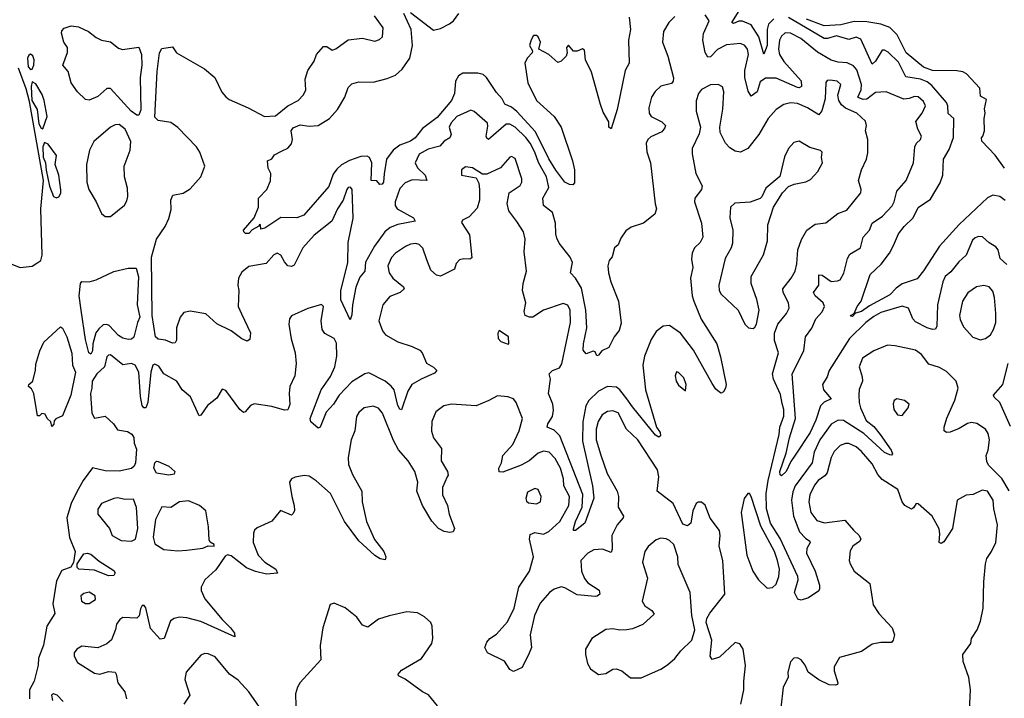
# Model space of a CAD drawing. Extents: x 1603745 to 1745082, y 385868 to 533966.
# Tile 633 of 646: x 1666584 to 1672130, y 510948 to 514771. Entities that reach past the tile are written whole.
import ezdxf

# ---------------------------------------------------------------- set-up
doc = ezdxf.new("R2010")
doc.units = 0

msp = doc.modelspace()

# ---------------------------------------------------------------- linework, layer by layer
at = {"layer": '0CON20XD'}
for points in [[(1670017.3, 514785), (1670023.9, 514715), (1670013.2, 514655), (1670017.1, 514525), (1669994.2, 514485), (1669950, 514265), (1669915, 514156.2), (1669902.2, 514165), (1669902.5, 514195), (1669870.2, 514250.2), (1669856.1, 514293.9), (1669805.4, 514475), (1669771.5, 514545), (1669765, 514600), (1669754.1, 514605.9), (1669725, 514593.3), (1669703, 514593), (1669675, 514627.5), (1669663.8, 514615), (1669667.5, 514585), (1669662.5, 514565), (1669635, 514536.7), (1669615, 514530), (1669563.8, 514575), (1669509.2, 514605), (1669517.8, 514645), (1669503.8, 514675), (1669495, 514682), (1669478.8, 514681.2), (1669465, 514656.7), (1669455.7, 514625), (1669471.9, 514595), (1669470, 514585), (1669442.2, 514555), (1669429.6, 514525), (1669446.6, 514415), (1669495.4, 514315), (1669595.3, 514225.3), (1669633.5, 514165), (1669698.2, 513975), (1669708.8, 513925), (1669708.3, 513851.7), (1669700, 513840), (1669681.7, 513841.7), (1669655, 513855.6), (1669605, 513922.7), (1669565, 513986.9), (1669489.2, 514139.1), (1669384.6, 514254.6), (1669355, 514278.2), (1669317.1, 514295), (1669302.2, 514325), (1669270.7, 514360.7), (1669214.1, 514445), (1669195, 514461.9), (1669165, 514470), (1669080.9, 514469.1), (1669055, 514454.6), (1669039, 514425), (1669034.1, 514355), (1669015.7, 514315), (1668935, 514220.7), (1668852.9, 514157.1), (1668812.4, 514105), (1668785, 514086.5), (1668725.8, 514064.2), (1668688.6, 514035), (1668649.5, 513985), (1668637.4, 513902.6), (1668633.1, 513855), (1668625, 513844.4), (1668613, 513843), (1668595, 513862.5), (1668564.2, 513864.2), (1668567.3, 513965), (1668555.3, 513995.3), (1668541.5, 514001.5), (1668505, 514000.4), (1668441.9, 513978.1), (1668397.1, 513952.9), (1668370.5, 513929.5), (1668350, 513900), (1668325, 513832.1), (1668185, 513670.6), (1668145, 513654.4), (1668055, 513656.7), (1667965, 513596.7), (1667941.7, 513591.7), (1667940, 513615), (1667935, 513616.2), (1667931.7, 513608.3), (1667893.3, 513586.7), (1667875, 513566), (1667855.8, 513565.8), (1667846, 513575), (1667845.8, 513585), (1667904.3, 513655), (1667930, 513715), (1667930, 513765), (1667975.8, 513814.2), (1667997, 513863), (1667998, 513905), (1667983.3, 513935), (1667980, 513975), (1668005, 513987.5), (1668019.5, 514010.5), (1668059.3, 514030.7), (1668095, 514046.9), (1668115, 514072), (1668121.2, 514095), (1668113.9, 514145), (1668125, 514161.9), (1668165, 514178.2), (1668215, 514170.4), (1668264.7, 514175.3), (1668329.1, 514215), (1668373.8, 514265), (1668415.6, 514335), (1668435, 514388.6), (1668455, 514410), (1668495, 514420.9), (1668575, 514419.6), (1668655, 514439.5), (1668700.9, 514459.1), (1668738.3, 514491.7), (1668781.2, 514555), (1668797.6, 514625), (1668789.8, 514715), (1668747.9, 514805)], [(1668785, 514812.1), (1668915, 514712.5), (1668955, 514721.4), (1669005, 514747.2), (1669027.3, 514765), (1669057.7, 514805)], [(1670831.6, 514775), (1670801.9, 514745), (1670793.8, 514715), (1670795.2, 514625), (1670775, 514576.2), (1670747.7, 514675), (1670705, 514742.3), (1670655, 514763), (1670635, 514762.5), (1670605, 514750), (1670595.8, 514755), (1670645.2, 514835)], [(1670275, 514788.5), (1670240.6, 514755), (1670210, 514705), (1670205.7, 514645), (1670235.6, 514565), (1670266, 514444), (1670264.5, 514425), (1670255, 514410.6), (1670195, 514396.9), (1670163, 514367), (1670143.8, 514335), (1670128.8, 514275), (1670129.4, 514245), (1670141.5, 514225), (1670200.8, 514195), (1670221.4, 514175), (1670218.6, 514161.4), (1670200.9, 514139.1), (1670139.4, 514110.6), (1670122.7, 514095), (1670113.4, 514075), (1670117.2, 514027.2), (1670137.1, 513965), (1670163.8, 513733.8), (1670171.9, 513705), (1670160.8, 513675), (1670098.6, 513625), (1670028.1, 513601.9), (1669999, 513581), (1669970.5, 513539.5), (1669955, 513502), (1669934, 513485), (1669922, 513435), (1669904.4, 513415), (1669896.7, 513385), (1669900.4, 513345), (1669913.2, 513295), (1669956.1, 513185), (1669972.2, 513062.2), (1669960.8, 513019.2), (1669933.1, 512985), (1669902.5, 512925), (1669863.9, 512906.1), (1669845, 512882), (1669835, 512877.5), (1669825, 512900), (1669815, 512903.3), (1669775, 512889.2), (1669758.8, 512908.8), (1669760, 512945), (1669778.9, 513035), (1669772.7, 513135), (1669748.8, 513258.8), (1669715, 513314.2), (1669686, 513345), (1669697.1, 513402.9), (1669685, 513432.9), (1669622.4, 513512.4), (1669610, 513540), (1669603.8, 513565), (1669603.1, 513625), (1669585.9, 513685), (1669534.3, 513725), (1669530.9, 513765), (1669564.1, 513825), (1669551.7, 513885), (1669506.8, 513966.8), (1669485.9, 514025), (1669459.1, 514075), (1669435, 514107.5), (1669375, 514164.7), (1669345, 514182), (1669325, 514182.8), (1669225, 514096.5), (1669215, 514102.9), (1669211.8, 514115), (1669221.7, 514171.7), (1669218.3, 514188.3), (1669144.1, 514254.1), (1669125, 514261.2), (1669045.8, 514225), (1669015, 514190.6), (1669002.5, 514165), (1669014.5, 514125), (1669006.7, 514105), (1668975, 514086.4), (1668951.3, 514058.7), (1668885, 514042.1), (1668835, 514012.5), (1668812.3, 513965), (1668825, 513936.4), (1668868.5, 513895), (1668877.5, 513865), (1668795, 513868.1), (1668755, 513852.5), (1668725, 513820.6), (1668698.8, 513745), (1668698.7, 513725), (1668710.4, 513705), (1668803.1, 513655), (1668811.2, 513635), (1668715, 513617.3), (1668670.3, 513599.7), (1668641.6, 513575), (1668582.4, 513495), (1668532.6, 513405), (1668527.9, 513355), (1668500.4, 513319.6), (1668478.2, 513265), (1668458.2, 513165), (1668455, 513107.5), (1668445, 513080), (1668392.8, 513192.8), (1668392.5, 513245), (1668411.8, 513318.2), (1668432.8, 513402.8), (1668435.3, 513515), (1668462.6, 513652.6), (1668456.5, 513815), (1668447.5, 513827.5), (1668435, 513826), (1668426, 513815), (1668405.7, 513755), (1668374.4, 513705), (1668341.9, 513635), (1668243, 513557), (1668179.5, 513485), (1668131.1, 513388.9), (1668115, 513380.6), (1668095, 513384.4), (1668075, 513407.1), (1668055.2, 513445.2), (1668035, 513455.4), (1668015, 513445.4), (1667972.8, 513397.2), (1667875, 513380), (1667835, 513347.9), (1667817.5, 513315), (1667812.6, 513275), (1667817.7, 513245), (1667815.8, 513155), (1667834.4, 513114.4), (1667885, 513007.5), (1667880, 512970), (1667865, 512960), (1667835, 512974), (1667775, 513018.1), (1667695, 513058.5), (1667633.3, 513113.2), (1667545, 513129), (1667508.3, 513121.7), (1667489.1, 513095), (1667468.4, 513035), (1667467.9, 512965), (1667459.1, 512950.9), (1667445, 512948.5), (1667405, 512965.5), (1667365, 512970.4), (1667348.4, 512985), (1667330.2, 513105), (1667327.5, 513432.5), (1667355.4, 513534.6), (1667404.5, 513605), (1667425, 513650), (1667437.6, 513702.4), (1667436.3, 513753.7), (1667447.3, 513782.7), (1667505, 513793.3), (1667545, 513818.2), (1667603.8, 513885), (1667626.9, 513945), (1667598.8, 514025), (1667580.9, 514055), (1667475, 514162.8), (1667435, 514191.2), (1667363.4, 514203.4), (1667345, 514221.1), (1667358.3, 514478.3), (1667372.6, 514585), (1667385, 514609.4), (1667445, 514618.8), (1667466.7, 514585), (1667625, 514493.8), (1667683.8, 514445), (1667723.4, 514363.4), (1667745.4, 514335.4), (1667765, 514321.1), (1667872, 514275), (1667963.3, 514225), (1668025, 514228.5), (1668094.8, 514285.2), (1668152.5, 514315), (1668183.2, 514346.8), (1668195.6, 514375), (1668191.9, 514435), (1668207.8, 514485), (1668243.6, 514536.4), (1668256.7, 514575), (1668295, 514620), (1668315, 514620), (1668345, 514600), (1668365, 514607.5), (1668435, 514656.7), (1668515, 514666.2), (1668585, 514650), (1668611.2, 514658.8), (1668628, 514675), (1668632, 514725), (1668582.4, 514792.4)], [(1671783.2, 513295), (1671754.1, 513165), (1671750, 513045), (1671742.1, 513027.9), (1671725, 513025.5), (1671695, 513035.4), (1671628.9, 513068.9), (1671615.6, 513085), (1671590.6, 513145), (1671555, 513156.8), (1671435, 513120.6), (1671395, 513099.4), (1671350.6, 513065), (1671258.8, 512975), (1671143.4, 512795), (1671131.7, 512758.3), (1671105.5, 512715), (1671111.1, 512685), (1671155.5, 512634.5), (1671115, 512616.8), (1671093.9, 512596.1), (1671068.1, 512515), (1671036.5, 512445), (1670953, 512317), (1670928, 512282), (1670901.1, 512225), (1670875, 512201.4), (1670867, 512207), (1670866, 512225), (1670900.9, 512329.1), (1670919.8, 512415), (1670954.4, 512525), (1670935.7, 512775), (1671001.7, 512905), (1671010.9, 512985), (1671046.2, 513033.8), (1671068.7, 513085), (1671104.6, 513125), (1671117.3, 513155), (1671110.4, 513175), (1671064.4, 513215), (1671055.5, 513235), (1671084.7, 513275), (1671085.7, 513334.3), (1671105, 513332.3), (1671155, 513296.7), (1671190.9, 513299.1), (1671205, 513306), (1671226.2, 513343.8), (1671246.1, 513425), (1671260.5, 513449.5), (1671320, 513485), (1671334.6, 513545), (1671370, 513585), (1671386.4, 513625), (1671443.5, 513665), (1671497.6, 513722.4), (1671509.5, 513745), (1671525.6, 513805), (1671578.1, 513865), (1671618.9, 513965), (1671625.5, 514055), (1671634.6, 514075.4), (1671657.5, 514095), (1671664.2, 514115), (1671643.1, 514155), (1671632.4, 514197.6), (1671667.1, 514245), (1671686.4, 514285), (1671675, 514310.6), (1671645, 514335.6), (1671625, 514337.8), (1671593.8, 514326.2), (1671565, 514323.8), (1671465, 514364.6), (1671405, 514359.8), (1671355, 514322.3), (1671335, 514321.6), (1671310.5, 514330.5), (1671304.5, 514335), (1671323.6, 514375), (1671324.8, 514405), (1671299.2, 514489.2), (1671281.4, 514511.4), (1671245, 514528.1), (1671195, 514530.8), (1671155, 514542.9), (1671077.1, 514587.1), (1670984.6, 514665), (1670925, 514695.8), (1670895, 514696.2), (1670875, 514678.6), (1670863.2, 514655), (1670858.9, 514605), (1670863.3, 514575), (1670888.4, 514535), (1670985.8, 514425.8), (1670986.9, 514395), (1670975, 514387.5), (1670965, 514389.2), (1670845, 514442.1), (1670785, 514441.8), (1670755, 514420.6), (1670737.5, 514365), (1670705, 514340), (1670687.7, 514367.7), (1670669, 514445), (1670669, 514485), (1670688.4, 514575), (1670683.9, 514605), (1670668.9, 514625), (1670645, 514636.2), (1670565, 514629.3), (1670515, 514603.3), (1670475, 514562.2), (1670459.8, 514559.8), (1670445.2, 514585.2), (1670431.4, 514655), (1670436.6, 514693.4), (1670466.9, 514765), (1670445, 514798.6)], [(1672135, 513752.2), (1672105, 513774.7), (1672065, 513782.5), (1672035, 513767.5), (1671875, 513616.5), (1671765, 513495.3), (1671675, 513355.6), (1671638.3, 513311.7), (1671555, 513282.2), (1671521.4, 513258.6), (1671485, 513220.2), (1671370.1, 513159.9), (1671325, 513126.5), (1671291.7, 513118.3), (1671275, 513099.2), (1671265, 513100), (1671264.5, 513105), (1671283.8, 513116.2), (1671300.8, 513155), (1671323.1, 513185), (1671374.5, 513335), (1671436.9, 513393.1), (1671483.5, 513455), (1671505, 513498.6), (1671535, 513564.4), (1671566.1, 513605), (1671616.9, 513655), (1671645, 513713.1), (1671715, 513759.5), (1671768.7, 513851.3), (1671784.6, 513895), (1671787.9, 513985), (1671820, 514040), (1671843.6, 514106.4), (1671845.8, 514215), (1671813.3, 514243.3), (1671812.5, 514285), (1671803.5, 514305), (1671721, 514401), (1671695, 514421.1), (1671658.9, 514435), (1671575, 514449.2), (1671535, 514531.8), (1671475, 514588.1), (1671455, 514598.6), (1671441.4, 514598.6), (1671405, 514537.9), (1671385, 514521.1), (1671321.8, 514661.8), (1671295, 514673.1), (1671255, 514659.3), (1671185, 514680.5), (1671135, 514664.7), (1671115, 514665.8), (1670915, 514783.4)], [(1672132, 513935), (1672078.2, 514008.2), (1672003.9, 514086.1), (1672001.2, 514105), (1672010, 514115), (1672018, 514145), (1672015.9, 514214.1), (1672022.5, 514245), (1672017.9, 514267.9), (1672030.6, 514320.6), (1671995, 514340), (1671991.5, 514385), (1671916.7, 514465), (1671896.4, 514476.4), (1671863.1, 514483.1), (1671725, 514484.8), (1671675, 514502.6), (1671576.9, 514585), (1671526.5, 514685), (1671485, 514726.5), (1671435, 514746.2), (1671355, 514758.9), (1671285, 514761.2), (1671208.5, 514741.5), (1671115, 514736.7), (1671015, 514774)], [(1667245, 514232.7), (1667212.7, 514255), (1667095, 514382.5), (1667075, 514382.7), (1667025, 514338.6), (1666975, 514318), (1666955, 514321.2), (1666910, 514365), (1666874.2, 514415), (1666858.3, 514478.3), (1666827.5, 514515), (1666853.6, 514586.4), (1666853.3, 514615), (1666833.3, 514645), (1666820, 514695), (1666821.7, 514708.3), (1666835, 514722.5), (1666875, 514736.7), (1666915, 514731.2), (1666971.2, 514705), (1667015, 514670), (1667045, 514655.8), (1667095, 514646.2), (1667141.3, 514611.3), (1667163.2, 514603.2), (1667255, 514616), (1667270.4, 514575), (1667272, 514515), (1667262.5, 514445), (1667266.9, 514263.1), (1667255, 514233.6), (1667245, 514232.7)], [(1666645, 514490), (1666655, 514492.5), (1666663.8, 514515), (1666665.6, 514545), (1666657.6, 514567.6), (1666645, 514575.8), (1666635, 514571.2), (1666628, 514555), (1666632, 514505), (1666645, 514490)], [(1666535, 513396.2), (1666587.5, 513375), (1666655, 513382.9), (1666681.1, 513398.9), (1666703.8, 513415), (1666711.1, 513445), (1666703.3, 513705), (1666718.5, 513865), (1666639.1, 514309.1), (1666621.7, 514381.7), (1666578.5, 514498.5)], [(1666715, 514156.2), (1666740, 514225), (1666722.2, 514315), (1666710.1, 514350.1), (1666675, 514409.2), (1666655, 514420), (1666648.9, 514395), (1666653.1, 514315), (1666682.9, 514265), (1666692.5, 514185), (1666705, 514160), (1666715, 514156.2)], [(1672157.6, 512117.6), (1672116.8, 512186.8), (1672041.9, 512261.9), (1672031.7, 512281.7), (1672027.3, 512315), (1672038.7, 512345), (1672045.8, 512405), (1672040, 512440), (1672023.7, 512463.7), (1671975, 512496.8), (1671945, 512501.9), (1671923.2, 512496.8), (1671875, 512467.4), (1671825, 512447.9), (1671805, 512445.6), (1671791.1, 512455), (1671790.8, 512475), (1671805.5, 512525.5), (1671852.2, 512627.8), (1671870, 512695), (1671858.1, 512735), (1671805, 512789.1), (1671765, 512811.5), (1671705, 512830.5), (1671663.6, 512885), (1671630.1, 512910.1), (1671515, 512934.5), (1671472.6, 512937.4), (1671395, 512905.7), (1671330.8, 512865), (1671311.9, 512815), (1671329.7, 512759.7), (1671330.6, 512735), (1671313, 512687), (1671310, 512655), (1671311.6, 512615), (1671320.8, 512585), (1671352.7, 512512.7), (1671395, 512479.1), (1671431.6, 512435), (1671493.5, 512345), (1671500.8, 512325), (1671495, 512318), (1671485, 512319.4), (1671455, 512333.1), (1671339.3, 512439.3), (1671225, 512513.1), (1671195, 512515.4), (1671155, 512492.9), (1671091.5, 512405), (1671058.9, 512335), (1671047.6, 512275), (1670952.5, 512145), (1670938.4, 512111.6), (1670931.7, 512065), (1670943, 511975), (1670976.1, 511886.1), (1671009.4, 511849.4), (1671034.2, 511834.2), (1671035.7, 511825), (1671017.1, 511792.9), (1671016.3, 511765), (1671064.7, 511665), (1671089.4, 511585), (1671090, 511565), (1671085.6, 511554.4), (1671028, 511515), (1670985, 511501.2), (1670967.5, 511507.5), (1670949.1, 511545), (1670968.4, 511615), (1670967.1, 511635), (1670867.5, 511847.5), (1670812.7, 511935), (1670789.7, 512015), (1670788, 512102), (1670799.1, 512175), (1670861.2, 512435), (1670864.8, 512475), (1670887.8, 512537.8), (1670889.1, 512575), (1670879.4, 512609.4), (1670868.9, 512658.9), (1670830.7, 512745), (1670825.3, 512775), (1670857.5, 512895), (1670835, 512963.3), (1670836.4, 513005), (1670854.8, 513055), (1670904.1, 513115), (1670917.8, 513145), (1670915.3, 513175), (1670885.3, 513235), (1670883.2, 513255), (1670929.7, 513315), (1670952.3, 513355), (1670962.3, 513395), (1670966.9, 513475), (1670987.8, 513532.2), (1671017.8, 513585), (1671065, 513618.5), (1671124.3, 513625.7), (1671191.7, 513678.3), (1671243, 513697), (1671321.4, 513795), (1671323.1, 513815), (1671308.5, 513865), (1671325.6, 513925), (1671354.4, 513985), (1671361.4, 514021.4), (1671361.9, 514095), (1671347.8, 514145), (1671354.5, 514175), (1671349.1, 514199.1), (1671299.4, 514245), (1671235, 514271.9), (1671212.1, 514292.1), (1671197.8, 514315), (1671192.2, 514345), (1671210, 514405), (1671188, 514425), (1671148.9, 514431.1), (1671132.2, 514427.8), (1671125, 514417.5), (1671121.1, 514325), (1671102.4, 514257.6), (1671085, 514235.6), (1671021.8, 514275), (1670965, 514298.2), (1670925, 514302), (1670887.4, 514292.6), (1670845, 514265.6), (1670799.5, 514215), (1670747.5, 514125), (1670685, 514044.4), (1670645, 514025.4), (1670615, 514029.6), (1670585, 514049.2), (1670560.4, 514075), (1670530, 514135), (1670528.2, 514165), (1670543.9, 514266.1), (1670550, 514365), (1670541.9, 514391.9), (1670517.5, 514405), (1670475, 514403.1), (1670425, 514378.1), (1670406.7, 514355), (1670395.4, 514314.6), (1670395.4, 514255), (1670419.6, 514165), (1670411.5, 514128.5), (1670371.5, 514045), (1670371.1, 514015), (1670392.1, 513905), (1670428.6, 513835), (1670424.3, 513815), (1670386.7, 513765), (1670384.4, 513745), (1670425.4, 513625), (1670432.2, 513545), (1670416.9, 513515), (1670385.6, 513485), (1670371.8, 513455), (1670367.8, 513422.2), (1670375.4, 513375), (1670362.7, 513315), (1670372.2, 513215), (1670381.1, 513185), (1670423.1, 513083.1), (1670511.4, 512945), (1670531.7, 512871.7), (1670563.3, 512715), (1670560, 512695), (1670547.5, 512675), (1670535, 512667.5), (1670525, 512672.5), (1670505, 512690), (1670485, 512721.2), (1670379.2, 512909.2), (1670305.3, 513005), (1670245, 513047.7), (1670208.8, 513045), (1670169.4, 513015), (1670140.1, 512969.9), (1670102.8, 512875), (1670094.7, 512825), (1670108.8, 512685), (1670170.8, 512475), (1670192.5, 512445), (1670194, 512426), (1670185, 512420), (1670165, 512430.6), (1670035, 512589.1), (1670004.6, 512634.6), (1669965, 512685.4), (1669945, 512701.3), (1669895, 512704.1), (1669845, 512678.2), (1669790.3, 512625), (1669773.7, 512596.3), (1669756.2, 512505), (1669755, 512396.7), (1669809.8, 512145), (1669817.8, 512075), (1669766.7, 511935), (1669715, 511893.3), (1669703.3, 511893.3), (1669703.3, 511903.3), (1669714.6, 511945), (1669751.6, 512025), (1669756.2, 512096.2), (1669625.8, 512425.8), (1669595, 512459.5), (1669554.4, 512475), (1669558.5, 512495), (1669584.7, 512535), (1669591.7, 512571.7), (1669586.9, 512605), (1669562.7, 512665), (1669574.7, 512745), (1669567.1, 512775), (1669585, 512794.3), (1669625, 512810), (1669638.1, 512831.9), (1669685.9, 513065), (1669684.6, 513135), (1669671.8, 513161.8), (1669645, 513171.8), (1669535, 513135.3), (1669475, 513095.4), (1669455, 513094.6), (1669431.9, 513105), (1669426.2, 513126.2), (1669435.3, 513175.3), (1669417.2, 513245), (1669420.4, 513285), (1669438.9, 513355), (1669426.6, 513463.4), (1669430.7, 513535), (1669422.1, 513575), (1669383.8, 513633.8), (1669338.8, 513695), (1669329.6, 513735), (1669340.8, 513795), (1669402.4, 513837.6), (1669412.9, 513855), (1669412.9, 513875), (1669375, 513988.8), (1669355, 514000), (1669345, 513996.7), (1669293, 513937), (1669215, 513900), (1669191.4, 513901.4), (1669135, 513936), (1669095, 513942.5), (1669072.5, 513925), (1669072.5, 513895), (1669155, 513880), (1669169.7, 513849.7), (1669174.2, 513815), (1669174, 513755), (1669161.2, 513708.8), (1669115, 513660), (1669078.8, 513641.2), (1669072.3, 513627.7), (1669118, 513558), (1669130.3, 513429.7), (1669118.9, 513421.1), (1669085, 513423.6), (1669061.4, 513418.6), (1669042.8, 513397.2), (1669034.2, 513365), (1668955, 513326.2), (1668931.2, 513331.2), (1668899.4, 513359.4), (1668878.4, 513418.4)], [(1667095, 513661.9), (1667174.3, 513725.7), (1667188.7, 513751.3), (1667193.1, 513775), (1667192.4, 513822.4), (1667174.4, 513885), (1667173.5, 513945), (1667206.1, 514035), (1667211.2, 514085), (1667178.2, 514155), (1667145, 514180), (1667122, 514178), (1667095, 514165.6), (1667002, 514085), (1666977.9, 514035), (1666960.2, 513955), (1666961.8, 513855), (1666974.5, 513815), (1667015.5, 513745), (1667045, 513679.2), (1667065, 513663.1), (1667095, 513661.9)], [(1670715, 513032), (1670725, 513038), (1670733.8, 513056.2), (1670748.5, 513135), (1670736.9, 513195), (1670704.4, 513285), (1670704.4, 513325), (1670774.1, 513445.9), (1670795.5, 513525), (1670797.8, 513615), (1670829.4, 513715), (1670880, 513795), (1670915, 513830.8), (1670945.5, 513844.5), (1671012.4, 513857.6), (1671038.9, 513871.1), (1671080, 513915), (1671105.8, 513965), (1671100, 513995), (1671104.2, 514024.2), (1671095, 514034), (1671035, 514051.1), (1670975, 514086.2), (1670945, 514078.8), (1670914, 514045), (1670892.1, 513997.9), (1670865, 513887.5), (1670787.6, 513822.4), (1670765, 513773.8), (1670755, 513764.2), (1670697.9, 513742.1), (1670612.6, 513737.4), (1670588.1, 513715), (1670584.6, 513654.6), (1670600.5, 513585), (1670598.3, 513511.7), (1670591.8, 513485), (1670558.5, 513425), (1670521.5, 513275), (1670524.5, 513245), (1670534.4, 513225), (1670630.6, 513135), (1670669.2, 513055), (1670690, 513035), (1670715, 513032)], [(1666792, 513768), (1666805, 513773.8), (1666815.6, 513794.4), (1666817, 513813), (1666805.6, 513895), (1666784.5, 513955), (1666790.8, 514005), (1666745, 514070), (1666725, 514078.8), (1666713.8, 514055), (1666716.6, 513996.6), (1666730.4, 513965), (1666733, 513923), (1666752.5, 513832.5), (1666774.4, 513775), (1666792, 513768)], [(1672145, 513392.2), (1672105.8, 513425.8), (1672095, 513473.8), (1672081.4, 513491.4), (1672043.8, 513513.8), (1672007.6, 513547.6), (1671985, 513550), (1671965, 513542.5), (1671950.9, 513529.1), (1671914.7, 513445.3), (1671873.5, 513406.5), (1671829.4, 513350.6), (1671796.5, 513325), (1671783.2, 513295)], [(1668878.4, 513418.4), (1668855, 513484.4), (1668835, 513503.6), (1668815, 513510.4), (1668785, 513506.9), (1668756.4, 513493.6), (1668701.5, 513455), (1668679, 513431), (1668657.5, 513385), (1668664.7, 513345), (1668685.4, 513315), (1668745.9, 513265.9), (1668750, 513255), (1668727.5, 513235), (1668668.5, 513211.5), (1668629.2, 513165), (1668607.5, 513075), (1668627.8, 513017.8), (1668645, 512995.7), (1668715, 512955.6), (1668795, 512930), (1668838.7, 512908.7), (1668850.8, 512895), (1668875.5, 512835.5), (1668915, 512814), (1668933.8, 512795), (1668920.9, 512779.1), (1668845, 512745.6), (1668793.1, 512715), (1668770.8, 512679.2), (1668735, 512573.3), (1668725, 512576), (1668715, 512598), (1668692.9, 512685), (1668677.1, 512707.1), (1668643.4, 512735), (1668551.5, 512781.5), (1668528.6, 512775), (1668455, 512730.9), (1668383.6, 512655), (1668352.2, 512605), (1668310.8, 512559.3), (1668276.9, 512475), (1668265, 512470), (1668224, 512505), (1668220.8, 512525), (1668282.3, 512685), (1668335, 512760.9), (1668359.8, 512815), (1668370.7, 512875), (1668368.7, 512948.7), (1668355, 512975.6), (1668303.5, 513003.5), (1668287.5, 513025), (1668282, 513075), (1668295.6, 513155), (1668285, 513166), (1668206.8, 513143.2), (1668115, 513102.5), (1668104, 513086), (1668100, 513055), (1668113.3, 512973.3), (1668135.5, 512895), (1668141.5, 512835), (1668134.6, 512765.4), (1668106.2, 512705), (1668102.1, 512665), (1668106.4, 512603.6), (1668095, 512573.3), (1668075, 512571.2), (1668005, 512592.5), (1667905, 512606.7), (1667885, 512597.5), (1667855, 512561.2), (1667845, 512558), (1667825, 512574.3), (1667745, 512681.2), (1667725, 512690), (1667695, 512638), (1667642, 512598), (1667605, 512543.3), (1667595, 512540), (1667545.8, 512645.8), (1667499.1, 512685), (1667468.5, 512735), (1667395.3, 512775.3), (1667368.8, 512818.8), (1667345, 512830.6), (1667335, 512824), (1667323.5, 512785), (1667306.1, 512615), (1667295, 512583.8), (1667284, 512584), (1667275, 512597.5), (1667265, 512647.5), (1667254.5, 512784.5), (1667235, 512824.6), (1667215, 512833.2), (1667165, 512826.2), (1667095, 512882.5), (1667085, 512882), (1667075, 512872), (1667061.2, 512815), (1667018.7, 512775), (1666991.8, 512735), (1666991.5, 512695), (1666983.6, 512665), (1666991.5, 512555), (1667005, 512526.2), (1667065, 512537.1), (1667112.9, 512495), (1667135, 512460.8), (1667191.9, 512451.9), (1667215.7, 512435.7), (1667226.9, 512416.9), (1667230, 512385), (1667242, 512352), (1667236.4, 512275), (1667228.6, 512255), (1667215, 512242.3), (1667145, 512227.3), (1667065, 512229.5), (1666995, 512246.2), (1666941.6, 512175), (1666905, 512106.9), (1666874.7, 512045), (1666849.2, 511965), (1666864.4, 511854.4), (1666896.9, 511775), (1666887.3, 511712.7), (1666872.8, 511687.2), (1666821.8, 511668.2), (1666790.9, 511609.1), (1666770.9, 511480.9), (1666782.5, 511425), (1666736.9, 511355), (1666717.7, 511247.7), (1666691.2, 511175), (1666688.5, 511135), (1666665.3, 511045), (1666639.5, 510995), (1666640.5, 510945)], [(1666985, 512886.6), (1666973, 512895), (1666955, 512968.9), (1666929.8, 513135), (1666919.7, 513215), (1666926.2, 513285), (1666935, 513296.2), (1666975, 513294), (1667015, 513305.7), (1667115, 513352.5), (1667195, 513372), (1667240.6, 513370.6), (1667253.1, 513323.1), (1667245.9, 513165), (1667261.6, 513095), (1667247.4, 513065), (1667227.2, 512982.8), (1667215, 512971.5), (1667195, 512968.9), (1667165, 512976.2), (1667141.6, 512991.6), (1667088.3, 513048.3), (1667075, 513053.9), (1667055, 513052.2), (1667029.7, 513030.3), (1667013.5, 513006.5), (1666995.8, 512944.2), (1666994, 512905), (1666985, 512886.6)], [(1671995, 512966.7), (1672025, 512974.4), (1672052.2, 512995), (1672069.3, 513025), (1672081.4, 513065), (1672082.1, 513115), (1672075.2, 513205.2), (1672065, 513242), (1672045, 513265.6), (1672015, 513273.5), (1671973.4, 513266.6), (1671925, 513233.1), (1671895.3, 513184.7), (1671878.5, 513105), (1671881.8, 513081.8), (1671900.8, 513040.8), (1671953.3, 512983.3), (1671995, 512966.7)], [(1666765, 512480), (1666760, 512505), (1666740, 512525), (1666728.3, 512548.3), (1666708.3, 512551.7), (1666695, 512540), (1666685, 512540), (1666664.2, 512665), (1666650.9, 512690.9), (1666633.1, 512705), (1666636.2, 512715), (1666658.8, 512735), (1666673.8, 512796.2), (1666675, 512830), (1666697.5, 512905), (1666720, 512955), (1666815, 513040), (1666825, 513032.5), (1666849.3, 512985), (1666877.9, 512892.1), (1666880.9, 512825), (1666899, 512785), (1666871.8, 512655), (1666825, 512540), (1666787, 512523), (1666778.3, 512511.7), (1666777, 512493), (1666765, 512480)], [(1669335, 512942.5), (1669340, 512945), (1669336.7, 512985), (1669285, 513020), (1669277.5, 513005), (1669280, 512975), (1669295, 512957.5), (1669335, 512942.5)], [(1672165, 512480), (1672104.4, 512615), (1672072.5, 512645), (1672069.4, 512655), (1672122.3, 512715), (1672151.5, 512835)], [(1670335, 512680), (1670337.5, 512715), (1670325, 512752.5), (1670295, 512782.5), (1670283, 512787), (1670276.7, 512765), (1670281.2, 512735), (1670295, 512711.2), (1670335, 512680)], [(1670645.4, 510914.6), (1670663.6, 510995), (1670662, 511045), (1670672.3, 511132.3), (1670658.5, 511225), (1670640.8, 511255), (1670615, 511262.5), (1670525, 511180.8), (1670485, 511166.7), (1670474.2, 511185), (1670482.7, 511275), (1670450.8, 511375), (1670455, 511398.1), (1670471.5, 511428.5), (1670555.5, 511534.5), (1670544, 511724), (1670523.6, 511805), (1670530, 511865), (1670525, 511893.8), (1670473.1, 511963.1), (1670445, 512035.8), (1670425, 512052.9), (1670405, 512052.5), (1670395, 512045.8), (1670375, 512003.3), (1670365, 511934), (1670345, 511919.4), (1670318.6, 511928.6), (1670264.8, 512044.8), (1670175, 512114.2), (1670184.6, 512195), (1670175.9, 512235.9), (1670066.5, 512405), (1670002.5, 512465), (1669955, 512556.4), (1669925, 512568.2), (1669895, 512563.2), (1669864.6, 512545), (1669841.8, 512508.2), (1669830.3, 512465), (1669831, 512405), (1669857.9, 512317.9), (1669892.7, 512215), (1669949.6, 512115), (1669956.2, 512085), (1669954.6, 512025), (1669984.4, 511975), (1669983.3, 511965), (1669949.1, 511925), (1669919.1, 511865), (1669922.1, 511787.9), (1669915, 511768.8), (1669867.4, 511787.4), (1669818.8, 511785), (1669783.8, 511766.2), (1669744.5, 511725), (1669748.8, 511665), (1669765, 511623.1), (1669785, 511599.4), (1669847.6, 511557.6), (1669852, 511535), (1669837.2, 511522.8), (1669825, 511521.1), (1669725, 511531.5), (1669655, 511570.6), (1669635, 511575.6), (1669595, 511563.6), (1669568.1, 511545), (1669515.4, 511485), (1669484.5, 511414.5), (1669459.2, 511305), (1669466.2, 511235), (1669453.3, 511203.3), (1669415, 511122.5), (1669365, 511100), (1669345, 511111.2), (1669315, 511157.5), (1669220, 511205), (1669204.3, 511235), (1669215.8, 511264.2), (1669232, 511285), (1669269.7, 511310.3), (1669331.2, 511378.8), (1669368.8, 511455), (1669395.7, 511574.3), (1669455, 511664.2), (1669477.4, 511745), (1669456, 511845), (1669460, 511870), (1669485, 511881.5), (1669535, 511872.7), (1669565, 511886.9), (1669626.7, 511945), (1669677.7, 512035), (1669680.8, 512085), (1669648.6, 512145), (1669646.8, 512185), (1669631.2, 512245), (1669600.5, 512299.5), (1669565.6, 512335.6), (1669535, 512340.9), (1669505, 512328.6), (1669453.7, 512286.3), (1669409.4, 512260.6), (1669305, 512221.2), (1669285, 512224.2), (1669283.8, 512245), (1669297.7, 512275), (1669305.4, 512315), (1669362.7, 512377.3), (1669397.8, 512455), (1669417.1, 512525), (1669380.8, 512615), (1669365, 512634.2), (1669334.1, 512645.9), (1669275, 512651.2), (1669227.5, 512625), (1669155, 512596.2), (1669015.5, 512604.5), (1668974, 512596), (1668927.8, 512562.2), (1668905, 512507.5), (1668903.7, 512453.7), (1668915.4, 512415.4), (1668960.6, 512355), (1668958.2, 512285), (1668994.4, 512225), (1668997.5, 512205), (1668992.7, 512195), (1668966.1, 512135), (1668965.4, 512095), (1668994.4, 512035), (1669004.2, 511985), (1669034.2, 511905), (1669025, 511886.2), (1669007.5, 511882.5), (1668975, 511887.9), (1668943.1, 511905), (1668905, 511945.7), (1668853.5, 512033.5), (1668822, 512115), (1668826.3, 512165), (1668809.7, 512225), (1668771.5, 512285), (1668717.9, 512347.9), (1668690.6, 512400.6), (1668628.2, 512555), (1668605, 512582.9), (1668575, 512594.3), (1668525, 512584.4), (1668495, 512558.6), (1668481.5, 512535), (1668471.4, 512455), (1668451.5, 512405), (1668434.6, 512304.6), (1668437.1, 512265), (1668458, 512208), (1668510.5, 512115), (1668512.9, 512055), (1668537.3, 511945), (1668582.4, 511842.4), (1668635.8, 511775), (1668646.2, 511745), (1668642.5, 511727.5), (1668615, 511733.8), (1668585, 511753.3), (1668495, 511834.3), (1668414.6, 511945), (1668335, 512102.5), (1668255, 512174), (1668215, 512200), (1668186.1, 512203.9), (1668135.9, 512194.1), (1668116.1, 512183.9), (1668104.1, 512165.9), (1668116.2, 512085), (1668131.2, 512035), (1668133, 512007), (1668125, 511990), (1668115, 511980), (1668053, 512007), (1668005, 511946.7), (1667922.2, 511907.8), (1667907.1, 511895), (1667900.9, 511879.1), (1667900, 511825), (1667927.8, 511755), (1667964.7, 511714.7), (1668026.2, 511675), (1668036.4, 511653.6), (1667975, 511647.8), (1667912.6, 511662.6), (1667862.7, 511682.7), (1667775, 511750), (1667755, 511756), (1667741.4, 511748.6), (1667688.7, 511671.3), (1667627.1, 511615), (1667607.1, 511575), (1667605.8, 511555), (1667627.9, 511507.9), (1667725, 511392.2), (1667772.2, 511345), (1667794, 511315), (1667796.4, 511293.6), (1667605, 511380.2), (1667525, 511401.9), (1667485.3, 511404.7), (1667455, 511398.2), (1667434.5, 511385), (1667398, 511285), (1667375, 511280.8), (1667321.6, 511341.6), (1667295, 511457.5), (1667285, 511470), (1667275, 511470), (1667265, 511452.5), (1667256.6, 511413.4), (1667245, 511399.2), (1667165, 511402.9), (1667147.9, 511392.1), (1667129.2, 511365), (1667124.4, 511335), (1667102, 511278), (1667075, 511255.7), (1667025, 511232.2), (1666935, 511242.5), (1666905.8, 511225), (1666891.4, 511205), (1666891.9, 511185), (1666909.3, 511149.3), (1667005, 511090), (1667035, 511084.6), (1667085, 511098.9), (1667121.2, 511095), (1667128.6, 511085), (1667136.7, 511035), (1667176.9, 510985), (1667185.7, 510944.3)], [(1671555, 512540.8), (1671588.8, 512585), (1671593.3, 512605), (1671567.5, 512625), (1671525, 512636), (1671510, 512625), (1671503.2, 512606.8), (1671508.6, 512575), (1671528.8, 512545), (1671555, 512540.8)], [(1671932.9, 510837.1), (1671940, 510995), (1671931.1, 511065), (1671899.2, 511155), (1671896, 511195), (1671942.4, 511257.6), (1671945.7, 511285), (1671976.5, 511333.5), (1671996.7, 511383.3), (1672011.6, 511455), (1672014.5, 511605), (1672023.6, 511705), (1672031.5, 511735), (1672058.8, 511775), (1672081.7, 511825), (1672091.1, 511925), (1672071.8, 512015), (1672067.3, 512065), (1672035, 512114.2), (1672005, 512121.1), (1671955, 512096.7), (1671915, 512093.1), (1671863.8, 512065), (1671838.5, 511905), (1671790, 511830), (1671775, 511820.8), (1671763.3, 511825), (1671767.8, 511875), (1671763.4, 511903.4), (1671723.1, 511975), (1671645, 512044), (1671633.8, 512045), (1671619.1, 512020.9), (1671607, 512013), (1671570, 512035), (1671554.7, 512054.7), (1671530, 512125), (1671441.4, 512181.4), (1671418, 512208), (1671385, 512269.1), (1671325, 512338.2), (1671295, 512365.4), (1671255, 512383.6), (1671235, 512383.5), (1671205, 512372.5), (1671171, 512339), (1671154.7, 512305), (1671131.5, 512218.5), (1671118.4, 512201.6), (1671082.1, 512175), (1671061.7, 512148.3), (1671035, 512094.2), (1671028.1, 512055), (1671040, 511995), (1671075, 511949.6), (1671116.6, 511936.6), (1671231.5, 511951.5), (1671280, 511895), (1671313.1, 511865), (1671321.9, 511845), (1671315, 511831.9), (1671277.5, 511805), (1671261.3, 511778.7), (1671257.1, 511725), (1671261.4, 511705), (1671284.2, 511665), (1671372, 511595), (1671391.2, 511475), (1671422.5, 511425), (1671498.6, 511345), (1671510.8, 511305), (1671503.6, 511276.4), (1671495, 511263.3), (1671435, 511263.3), (1671386.6, 511253.4), (1671325, 511211.2), (1671201.5, 511178.5), (1671171.1, 511125), (1671172.4, 511102.4), (1671193.3, 511035), (1671190, 511025), (1671178.3, 511021.7), (1671144.2, 511024.2), (1671085, 511052), (1671025, 511095.8), (1671008.8, 511135), (1670985, 511165.6), (1670965, 511175.6), (1670945, 511174.3), (1670925, 511153.3), (1670910, 511095), (1670912.9, 511065), (1670885, 511010), (1670871.4, 510895)], [(1667425, 512205.7), (1667355, 512216.9), (1667340.3, 512245), (1667345, 512274.3), (1667355, 512283.3), (1667365, 512281.8), (1667424, 512255), (1667458, 512225), (1667455, 512210), (1667425, 512205.7)], [(1669495, 512043.3), (1669517.1, 512055), (1669521.9, 512085), (1669505, 512123.8), (1669485, 512130.6), (1669445, 512109.2), (1669434.4, 512074.4), (1669438.6, 512058.6), (1669449.4, 512049.4), (1669495, 512043.3)], [(1670795, 511568.1), (1670825, 511572.5), (1670845, 511590.8), (1670860, 511635), (1670863.4, 511675), (1670852.7, 511725), (1670835.8, 511775), (1670758.2, 511918.2), (1670704.3, 512085), (1670695, 512101.2), (1670685, 512102.5), (1670665, 512074), (1670647.4, 511995), (1670679.7, 511755), (1670714, 511665), (1670745, 511615.6), (1670795, 511568.1)], [(1667215, 511833.8), (1667236.2, 511843.8), (1667249.1, 511905), (1667242.2, 512022.2), (1667225, 512070), (1667177.6, 512067.6), (1667135, 512076.7), (1667115, 512074.4), (1667045.4, 512044.6), (1667025, 512013.3), (1667024.4, 511985), (1667090.6, 511905), (1667105.6, 511865), (1667155, 511836.2), (1667215, 511833.8)], [(1667475, 511779.5), (1667525, 511783.3), (1667615, 511793.8), (1667645, 511807.5), (1667680, 511805), (1667680, 511815), (1667657, 511827), (1667651.2, 511841.2), (1667647.8, 511915), (1667633.5, 512005), (1667597.1, 512035), (1667535, 512060), (1667485, 512055.4), (1667435, 512023.5), (1667385, 512027.5), (1667348.9, 511955), (1667336.5, 511856.5), (1667345, 511818.8), (1667396.8, 511786.8), (1667475, 511779.5)], [(1670025, 511064), (1670085, 511064.4), (1670195, 511112.2), (1670233, 511137), (1670275, 511172.5), (1670308.9, 511215), (1670370, 511275), (1670386.1, 511333.9), (1670369.2, 511415), (1670361.3, 511545), (1670292.6, 511702.6), (1670290.5, 511745), (1670269.5, 511815), (1670245, 511837.3), (1670225, 511846.4), (1670195, 511849.4), (1670168.9, 511841.1), (1670125, 511802.9), (1670105, 511776), (1670091.5, 511715), (1670120.5, 511625), (1670089.5, 511495), (1670105, 511468.6), (1670145, 511442.5), (1670157.3, 511422.7), (1670095, 511363.6), (1670035, 511339.1), (1670003.3, 511333.3), (1669965, 511331.1), (1669925, 511340), (1669885, 511335.7), (1669806, 511285), (1669770.8, 511225), (1669770.8, 511195), (1669782.9, 511145), (1669798.8, 511115), (1669845, 511082.9), (1669885, 511088.6), (1669925, 511112.5), (1669944.2, 511114.2), (1669975, 511102.5), (1670025, 511064)], [(1667085, 511638.8), (1667005, 511670), (1666917.1, 511675), (1666908, 511685), (1666907.8, 511705), (1666945, 511762.5), (1666965, 511765.5), (1666985, 511760), (1667031.1, 511721.1), (1667115, 511668), (1667122, 511655), (1667115, 511640), (1667085, 511638.8)], [(1666955, 511481.4), (1666975, 511482.9), (1667011.2, 511505), (1667008.8, 511525), (1666975, 511545.7), (1666945, 511539.2), (1666929.2, 511525), (1666933.1, 511495), (1666955, 511481.4)], [(1668937.5, 510905), (1668886.9, 510966.9), (1668853.9, 510983.9), (1668755, 511055.8), (1668717.5, 511075), (1668716.7, 511085), (1668735, 511107.5), (1668848.3, 511171.7), (1668906, 511256), (1668911.4, 511285), (1668907.1, 511355), (1668900, 511375), (1668865, 511406.9), (1668825, 511428.9), (1668765, 511435.5), (1668665, 511413.5), (1668605, 511394.4), (1668545, 511348.8), (1668515, 511360), (1668482.5, 511405), (1668418.3, 511458.3), (1668355, 511483.3), (1668333, 511477), (1668292.5, 511345), (1668276.5, 511245), (1668280.8, 511165), (1668163.2, 511036.8), (1668148.3, 511011.7), (1668137.3, 510972.7), (1668138.9, 510905)], [(1667960.7, 510860.7), (1667875, 510985.5), (1667815, 511051.1), (1667765.6, 511085), (1667685, 511182.5), (1667645, 511199.2), (1667625, 511200), (1667605, 511191.2), (1667522, 511095), (1667513.8, 511055), (1667542, 510965), (1667509.2, 510915)], [(1666830, 510930), (1666795, 510965.7), (1666775, 510973.8), (1666764.4, 510965.6)], [(1666764.4, 510965.6), (1666768.8, 510935)]]:
    msp.add_lwpolyline(points, dxfattribs=at)

doc.saveas('drawing.dxf')
